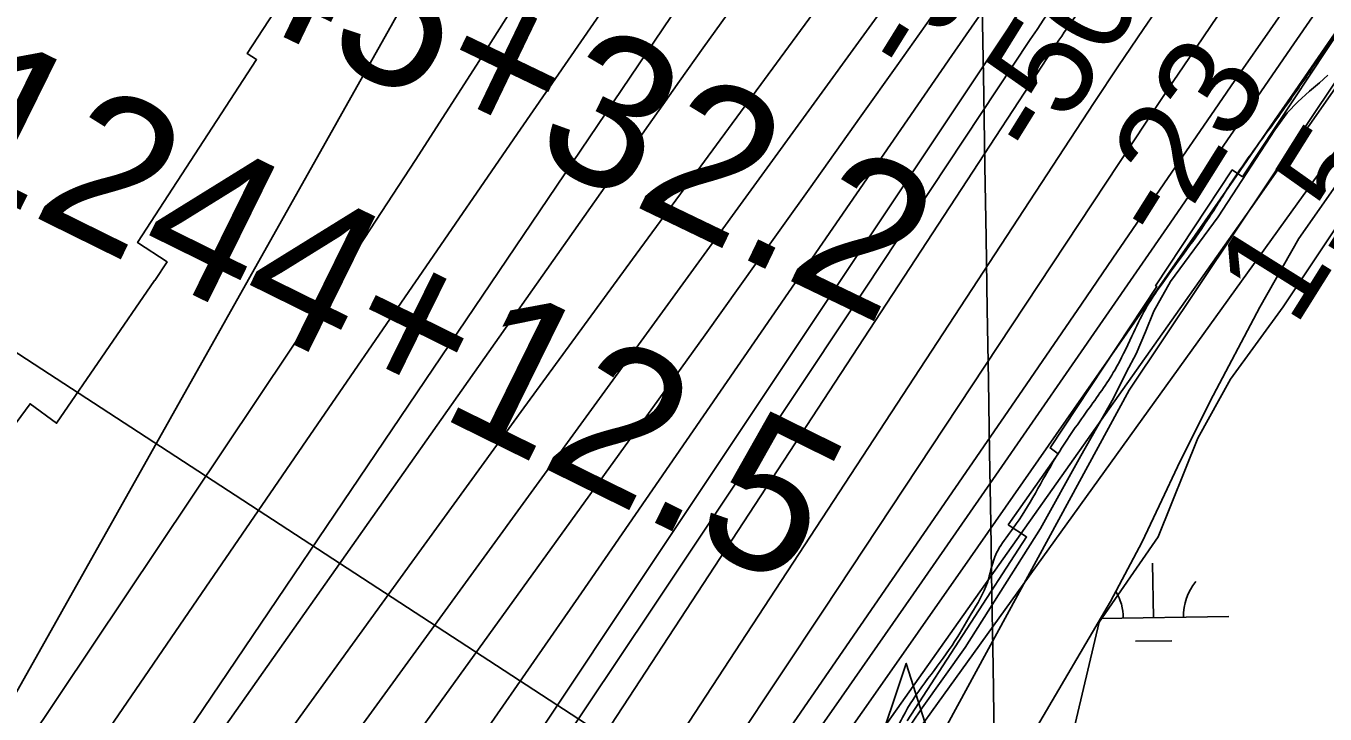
# Model space of a CAD drawing. Extents: x 3855477 to 3893699, y 299188 to 325115.
# Drawn here: x 3874893 to 3875754, y 312890 to 313346 of the extents above; entities that cross this region are included whole.
import ezdxf

# ---------------------------------------------------------------- set-up
doc = ezdxf.new("R2010")
doc.units = 0
for name, color, linetype in [('V-CHAN-NAID', 7, 'Continuous'), ('V-GRID-MAJR', 7, 'Continuous'), ('V-RIVR-EDGE', 7, 'Continuous'), ('V-RIVR-RANG', 7, 'Continuous'), ('V-ROAD-CNTR', 7, 'Continuous'), ('V-RRAP-FSHR', 7, 'Continuous'), ('V-RRAP-RVMT', 7, 'Continuous'), ('V-SITE-VEGE', 7, 'Continuous'), ('V-SURV-IDEN', 7, 'Continuous'), ('V-TOPO-DPTH', 7, 'Continuous'), ('V-TOPO-MAJR', 7, 'Continuous'), ('V-TOPO-MINR', 7, 'Continuous'), ('V-TOPO-WATR', 7, 'Continuous'), ('V-WETL-SWMP', 7, 'Continuous')]:
    doc.layers.add(name, color=color, linetype=linetype)

msp = doc.modelspace()

# ---------------------------------------------------------------- linework, layer by layer
at = {"layer": 'V-CHAN-NAID'}
msp.add_lwpolyline([(3875465.03, 312859.88), (3875455.44, 312859.95), (3875476.57, 312923.43), (3875496.79, 312859.66), (3875487.21, 312859.72), (3875485.63, 312860.3), (3875483.53, 312860.92), (3875481.49, 312861.37), (3875479.46, 312861.68), (3875478.29, 312861.79), (3875476.76, 312861.88), (3875475.03, 312861.87), (3875473.66, 312861.8), (3875471.76, 312861.6), (3875470.39, 312861.38), (3875468.61, 312861), (3875467.08, 312860.58), (3875466.05, 312860.25)], close=True, dxfattribs=at)
at = {"layer": 'V-GRID-MAJR'}
msp.add_spline([(3875665.17, 304876.37), (3875615.86, 307902.9), (3875517.13, 313962.91), (3875418.41, 320022.92), (3875368.98, 323056.4)], degree=3, dxfattribs=at)
at = {"layer": 'V-RIVR-EDGE'}
msp.add_spline([(3874811.52, 311736.62), (3874801.78, 311726.44), (3874795.95, 311723.06), (3874786.69, 311709.48), (3874774.99, 311692.03), (3874765.73, 311680.4), (3874760.38, 311675.55), (3874756.48, 311671.68), (3874755.02, 311669.74), (3874754.02, 311657.11), (3874750.61, 311652.75), (3874730.64, 311629.98), (3874688.27, 311581.52), (3874662.96, 311557.3), (3874630.84, 311531.64), (3874590.94, 311499.69), (3874578.3, 311494.38), (3874568.09, 311489.06), (3874546.19, 311471.15), (3874517.48, 311447.42), (3874507.27, 311440.16), (3874506.76, 311430.94), (3874499.95, 311425.61), (3874485.83, 311413.99), (3874473.67, 311403.34), (3874469.29, 311399.95), (3874462.01, 311400.94), (3874453.26, 311398.53), (3874436.23, 311384.97), (3874419.17, 311359.76), (3874404.56, 311343.77), (3874391.43, 311336.04), (3874381.7, 311328.78), (3874372.94, 311323.94), (3874334.04, 311300.24), (3874318.95, 311288.14), (3874296.09, 311272.17), (3874286.86, 311271.71), (3874281.03, 311271.72), (3874277.64, 311274.64), (3874275.71, 311279.99), (3874276.22, 311290.19), (3874287.43, 311308.13), (3874304.48, 311328), (3874318.12, 311344.96), (3874324.96, 311360.48), (3874331.3, 311374.06), (3874340.07, 311383.27), (3874347.86, 311391.02), (3874359.54, 311400.7), (3874370.73, 311411.36), (3874382.92, 311429.3), (3874399.98, 311454.51), (3874410.22, 311472.45), (3874417.04, 311481.18), (3874424.36, 311496.7), (3874431.68, 311511.25), (3874441.42, 311522.4), (3874448.72, 311528.69), (3874460.88, 311534.49), (3874474.5, 311541.74), (3874490.56, 311557.73), (3874515.4, 311585.35), (3874537.81, 311615.88), (3874571.89, 311649.79), (3874587.47, 311665.3), (3874591.37, 311673.06), (3874598.2, 311685.67), (3874609.41, 311703.12), (3874632.29, 311725.4), (3874661.5, 311753.01), (3874702.39, 311789.82), (3874747.17, 311834.87), (3874776.88, 311867.34), (3874827.04, 311925), (3874850.9, 311952.14), (3874867.96, 311974.44), (3874897.2, 312017.1), (3874905.96, 312025.82), (3874920.08, 312038.41), (3874931.77, 312053.44), (3874961, 312089.3), (3874980.49, 312116.45), (3874999.99, 312147), (3875008.29, 312165.43), (3875018.53, 312183.37), (3875057.53, 312243.01), (3875088.75, 312298.29), (3875101.43, 312319.15), (3875109.73, 312338.06), (3875120.95, 312356.49), (3875140.44, 312385.1), (3875173.57, 312427.26), (3875193.05, 312450.04), (3875206.2, 312463.61), (3875226.63, 312478.61), (3875238.79, 312488.29), (3875251.94, 312502.83), (3875272.41, 312533.37), (3875289.46, 312552.76), (3875297.77, 312573.13), (3875308, 312589.13), (3875324.13, 312628.43), (3875341.7, 312663.84), (3875369.97, 312705.53), (3875403.13, 312760.33), (3875426.06, 312802.52), (3875441.19, 312835.5), (3875451.43, 312852.48), (3875461.66, 312865.08), (3875475.81, 312890.78), (3875507, 312935.38), (3875519.68, 312956.23), (3875530.41, 312977.09), (3875535.31, 312994.07), (3875538.24, 312999.89), (3875547.5, 313012.98), (3875562.12, 313036.26), (3875575.78, 313060.02), (3875596.74, 313091.05), (3875614.77, 313117.71), (3875626, 313140.03), (3875635.27, 313158.46), (3875644.05, 313172.03), (3875676.21, 313217.12), (3875692.3, 313242.33), (3875722.03, 313284.02), (3875742.49, 313313.11), (3875761.01, 313340.26), (3875780.99, 313367.89), (3875803.4, 313394.54), (3875828.26, 313434.31), (3875845.82, 313463.4), (3875871.16, 313499.76), (3875905.27, 313545.32), (3875928.17, 313577.81), (3875942.31, 313597.68), (3875962.27, 313620.46), (3875979.32, 313640.33), (3875992.46, 313651.95), (3876001.73, 313668.44), (3876009.53, 313680.07), (3876025.59, 313694.6), (3876045.06, 313710.58), (3876065.98, 313728.5), (3876083.98, 313742.54), (3876099.07, 313755.13), (3876123.42, 313784.2), (3876142.91, 313806.98), (3876155.09, 313822.98), (3876187.23, 313861.75), (3876226.68, 313907.78), (3876241.29, 313924.26), (3876248.11, 313930.56), (3876248.61, 313937.84), (3876248.64, 313949.49), (3876252.55, 313958.71), (3876258.39, 313964.04), (3876275.43, 313980.99), (3876296.86, 314007.17), (3876306.12, 314020.74), (3876310.02, 314027.04), (3876325.62, 314048.37), (3876348.02, 314075.03), (3876371.88, 314101.19), (3876401.1, 314135.11), (3876445.42, 314185.03), (3876469.78, 314216.53), (3876498.04, 314253.86), (3876542.37, 314311.05), (3876570.15, 314350.8), (3876588.67, 314375.04), (3876601.82, 314391.52), (3876616.46, 314421.59)], degree=3, dxfattribs=at)
at = {"layer": 'V-RIVR-RANG'}
msp.add_line((3875669.37, 312619.91), (3874747.52, 313220.08), dxfattribs=at)
at = {"layer": 'V-ROAD-CNTR'}
msp.add_spline([(3875698.48, 311333.8), (3875786.81, 311429.5), (3875871.55, 311536.71), (3875952.81, 311655.51), (3876006.8, 311751.84), (3876066.06, 311863.49), (3876108.74, 311965.15), (3876160.71, 312103.85), (3876201.46, 312245.33), (3876264.5, 312464.62), (3876320.18, 312659.53), (3876371.04, 312833.99), (3876416.61, 312958.88), (3876466.98, 313084.1), (3876527.74, 313198.22), (3876617.55, 313338.82), (3876693.24, 313441.92), (3876784.27, 313548.87), (3876882.66, 313649.43), (3876988.72, 313740.32), (3877141.47, 313850.06), (3877313.83, 313968.43)], degree=3, dxfattribs=at)
at = {"layer": 'V-RRAP-FSHR'}
msp.add_lwpolyline([(3871160.36, 310198.85), (3872092.5, 310231.31), (3872703.68, 310306.49), (3873146.67, 310475.73), (3873720.65, 310781.07), (3874126.75, 311113.14), (3874653.73, 311681.26), (3875054, 312163.98), (3875195.62, 312370.2), (3875335.24, 312573.22), (3875624.3, 313104.41), (3875810.72, 313383.2), (3876574.37, 314316.24), (3876903.08, 314785.64), (3877140.93, 315153.85), (3877550.36, 315647.05), (3877883.87, 315859.32), (3878150.68, 316128.55), (3878406.81, 316465.09), (3878702.97, 316767.97), (3879162.98, 317098.83), (3879505.75, 317328.5)], dxfattribs=at)
at = {"layer": 'V-RRAP-RVMT'}
for points in [[(3875522.47, 313878.69), (3875431.16, 313938.08), (3875345.67, 313806.63), (3875347.1, 313805.71), (3875267.86, 313683.89), (3875275.35, 313679.05), (3875198.7, 313561.26), (3875217.5, 313549.03), (3875148.88, 313443.64), (3875125.57, 313458.72), (3875040.08, 313327.26), (3875046.21, 313323.29), (3874967.4, 313202.15), (3874986.95, 313189.34), (3874978.87, 313176.93)], [(3875544.08, 313015.23), (3875577.35, 313062.2), (3875571.86, 313066.09), (3875642.66, 313172.96), (3875641.8, 313173.52), (3875692.58, 313250.19), (3875699.3, 313245.71), (3875777.78, 313364.1), (3875772.16, 313367.85), (3875833.15, 313459.91), (3875836.42, 313457.78), (3875882.97, 313528.01)], [(3874978.87, 313176.93), (3874978.69, 313177.05), (3874913.77, 313082.45), (3874896.23, 313095.34), (3874820.17, 312992.17)], [(3875477.11, 312885.36), (3875556.33, 313007.24), (3875544.08, 313015.23)]]:
    msp.add_lwpolyline(points, dxfattribs=at)
at = {"layer": 'V-SITE-VEGE'}
for points in [[(3876618.23, 313803.92), (3876257.1, 313581.91), (3876126.56, 313468.73), (3876052.6, 313416.49), (3875996.03, 313381.66), (3875952.52, 313359.9), (3875935.12, 313325.07), (3875926.42, 313294.6), (3875909.01, 313259.77), (3875900.31, 313229.3), (3875878.56, 313238.01), (3875882.91, 313268.48), (3875904.66, 313316.36), (3875917.71, 313346.84), (3875900.31, 313364.25), (3875856.8, 313351.19), (3875821.99, 313320.72), (3875804.59, 313294.6), (3875787.18, 313259.77), (3875761.08, 313211.89), (3875726.27, 313159.64), (3875691.46, 313111.76)], [(3875459.81, 312853.37), (3875487.25, 312894.04), (3875515.67, 312934.08), (3875565.46, 313012.71), (3875592.36, 313060.88), (3875613.83, 313099.07), (3875622.48, 313116.46), (3875628.85, 313128.49), (3875635.13, 313143.06), (3875640.71, 313156.75), (3875651.64, 313176.3), (3875683.33, 313219.24), (3875720.81, 313276.75), (3875728.93, 313288.07), (3875736.04, 313295.28), (3875743.84, 313302.29), (3875750.35, 313307.94), (3875755.79, 313312.9)], [(3875691.46, 313111.76), (3875669.7, 313072.58), (3875643.6, 313007.29), (3875604.44, 312950.7), (3875582.69, 312859.27)]]:
    msp.add_lwpolyline(points, dxfattribs=at)
at = {"layer": 'V-TOPO-DPTH'}
for points in [[(3876511.13, 314515.41), (3876435, 314413.54), (3876359, 314311.58), (3876249.78, 314164.79), (3876228.57, 314136.09), (3876207.47, 314107.3), (3876186.56, 314078.38), (3876165.77, 314049.36), (3876077.86, 313925.87), (3876013.53, 313834.82), (3875949.61, 313743.49), (3875886.33, 313651.71), (3875823.46, 313559.64), (3875660.02, 313318.49), (3875653.84, 313309.34), (3875647.68, 313300.17), (3875641.55, 313290.99), (3875635.44, 313281.78), (3875422.19, 312959.44), (3875363.49, 312871.03)], [(3876511.13, 314515.41), (3876435, 314413.54), (3876359, 314311.58), (3876249.78, 314164.79), (3876228.57, 314136.09), (3876207.47, 314107.3), (3876186.56, 314078.38), (3876165.77, 314049.36), (3876077.86, 313925.87), (3876013.53, 313834.82), (3875949.61, 313743.49), (3875886.33, 313651.71), (3875823.46, 313559.64), (3875660.02, 313318.49), (3875653.84, 313309.34), (3875647.68, 313300.17), (3875641.55, 313290.99), (3875635.44, 313281.78), (3875422.19, 312959.44), (3875363.49, 312871.03)], [(3875242.01, 312542.54), (3875739.6, 313233.32), (3875741.97, 313236.61), (3875744.35, 313239.9), (3875746.72, 313243.18), (3875749.1, 313246.46), (3875776.89, 313284.76), (3875793.2, 313307.17), (3875809.56, 313329.54), (3875825.99, 313351.86), (3875842.47, 313374.13), (3876311.8, 314006.36), (3876319.85, 314017.1), (3876327.95, 314027.81), (3876336.14, 314038.44), (3876344.39, 314049.04), (3876397.25, 314116.36), (3876412.66, 314135.49), (3876428.39, 314154.36), (3876444.6, 314172.82), (3876444.79, 314173.02)], [(3876217.01, 314058.7), (3875861.91, 313550.69), (3875830.78, 313506.09), (3875799.7, 313461.46), (3875768.67, 313416.8), (3875737.68, 313372.1), (3875717.58, 313343.07), (3875696.69, 313312.85), (3875675.84, 313282.61), (3875655.04, 313252.33), (3875634.28, 313222.03), (3875613.52, 313191.71), (3875592.75, 313161.42), (3875571.94, 313131.14), (3875551.12, 313100.87), (3875098.91, 312444.22)], [(3875098.91, 312444.22), (3875551.12, 313100.87), (3875571.94, 313131.14), (3875592.75, 313161.42), (3875613.52, 313191.71), (3875634.28, 313222.03), (3875655.04, 313252.33), (3875675.84, 313282.61), (3875696.69, 313312.85), (3875717.58, 313343.07), (3875737.68, 313372.1), (3875768.67, 313416.8), (3875799.7, 313461.46), (3875830.78, 313506.09), (3875861.91, 313550.69), (3876217.01, 314058.7)], [(3875381.02, 312796.86), (3875450.05, 312894.99), (3875518.86, 312993.29), (3875679.63, 313223.83), (3875693.32, 313243.5), (3875707, 313263.19), (3875720.64, 313282.89), (3875734.27, 313302.61), (3876206.48, 313987.05)], [(3876206.48, 313987.05), (3875734.27, 313302.61), (3875720.64, 313282.89), (3875707, 313263.19), (3875693.32, 313243.5), (3875679.63, 313223.83), (3875518.86, 312993.29), (3875450.05, 312894.99), (3875381.02, 312796.86)], [(3875279.12, 312802.88), (3875585.19, 313270.63), (3875601.18, 313294.91), (3875617.28, 313319.12), (3875633.53, 313343.23), (3875649.87, 313367.27), (3875973.11, 313839.47), (3876006.43, 313887.87)], [(3875279.12, 312802.88), (3875585.19, 313270.63), (3875601.18, 313294.91), (3875617.28, 313319.12), (3875633.53, 313343.23), (3875649.87, 313367.27), (3875973.11, 313839.47), (3876006.43, 313887.87)]]:
    msp.add_lwpolyline(points, dxfattribs=at)
at = {"layer": 'V-TOPO-MAJR'}
for points in [[(3874882.34, 312560.93), (3874898.52, 312583.02), (3874914.64, 312605.15), (3874925.41, 312620.01), (3874946.87, 312649.6), (3874968.35, 312679.19), (3874989.83, 312708.78), (3875011.31, 312738.35), (3875486.64, 313392.39), (3875488.69, 313395.21), (3875490.75, 313398.02), (3875492.82, 313400.83), (3875494.89, 313403.64), (3875515.93, 313432.07), (3875528.5, 313449.11), (3875541.04, 313466.17), (3875553.54, 313483.26), (3875566.01, 313500.37), (3876031.83, 314141.18), (3876051.39, 314168.24), (3876070.85, 314195.38), (3876090.15, 314222.62), (3876109.36, 314249.93), (3876500.86, 314810.09)], [(3874881.66, 312297.52), (3874985.88, 312436.63), (3874998.34, 312453.58), (3875010.57, 312470.69), (3875022.47, 312488.02), (3875034.16, 312505.51), (3875577.77, 313336.04), (3875578.37, 313336.95), (3875579.57, 313338.78), (3875581.29, 313341.38), (3875582.16, 313342.63), (3875583.75, 313344.86), (3876139.92, 314114.75), (3876148.77, 314127), (3876157.63, 314139.26), (3876166.48, 314151.51), (3876175.34, 314163.76), (3876227.75, 314236.27), (3876262.91, 314284.71), (3876298.19, 314333.06), (3876333.65, 314381.27), (3876369.24, 314429.39), (3876538.19, 314656.9)], [(3874761.77, 312672.82), (3875068.95, 313131.46), (3875110.35, 313193.88), (3875151.37, 313256.55), (3875191.82, 313319.59), (3875231.89, 313382.88), (3875301.75, 313494.35), (3875306.65, 313502.05), (3875311.63, 313509.7), (3875316.72, 313517.29), (3875321.89, 313524.82), (3875428.8, 313678.36), (3875468.86, 313732.82), (3875510.73, 313785.77), (3875555.31, 313836.47), (3875601.68, 313885.67)]]:
    msp.add_lwpolyline(points, dxfattribs=at)
at = {"layer": 'V-TOPO-MINR'}
for points in [[(3874813.05, 312681.96), (3874943.31, 312872.58), (3875012.61, 312973.85), (3875082.01, 313075.05), (3875151.54, 313176.16), (3875221.17, 313277.21), (3875326.28, 313429.51), (3875343.67, 313454.17), (3875361.39, 313478.59), (3875379.59, 313502.65), (3875398.13, 313526.47), (3875534.62, 313698.23), (3875608.29, 313791.65), (3875681.49, 313885.45), (3875753.98, 313979.79), (3875826.01, 314074.49), (3875943.04, 314229.58), (3875955.88, 314247.22), (3876282.04, 314843.01)], [(3875375.79, 312759.46), (3875684.9, 313196.58), (3875704.62, 313224.48), (3875724.33, 313252.38), (3875744.03, 313280.29), (3875763.72, 313308.21), (3875900, 313501.46), (3875965.17, 313593.31), (3876030.68, 313684.9), (3876096.72, 313776.11), (3876163.11, 313867.08), (3876258.27, 313996.67), (3876277.5, 314022.53), (3876296.93, 314048.23), (3876316.68, 314073.69), (3876336.63, 314099), (3876435.32, 314222.62), (3877025.94, 314807.98)], [(3876492.08, 314718.88), (3876115.98, 314179.71), (3876112.44, 314174.65), (3876108.89, 314169.6), (3876105.32, 314164.56), (3876101.74, 314159.53), (3876053.88, 314092.45), (3876026.36, 314053.89), (3875998.83, 314015.34), (3875971.28, 313976.8), (3875943.72, 313938.26), (3875567.43, 313412.29), (3875552.13, 313390.79), (3875536.91, 313369.23), (3875521.8, 313347.59), (3875506.77, 313325.89), (3875324.29, 313061.03), (3875261.43, 312970.08), (3875198.4, 312879.25)], [(3875002.37, 312531.29), (3875536.07, 313331.62), (3875545.11, 313345.06), (3875554.21, 313358.44), (3875563.43, 313371.75), (3875572.72, 313385.01), (3875733.84, 313613.11), (3875798.55, 313704.52), (3875863.39, 313795.83), (3875928.43, 313887.01), (3875993.6, 313978.09), (3876106.49, 314135.52), (3876115.29, 314147.82), (3876124.08, 314160.14), (3876132.85, 314172.48), (3876141.6, 314184.82), (3876338.09, 314462.56), (3876404.67, 314556.06)], [(3875363.49, 312871.03), (3875422.19, 312959.44), (3875635.44, 313281.78), (3875641.55, 313290.99), (3875647.68, 313300.17), (3875653.84, 313309.34), (3875660.02, 313318.49), (3875823.46, 313559.64), (3875886.33, 313651.71), (3875949.61, 313743.49), (3876013.53, 313834.82), (3876077.86, 313925.87), (3876165.77, 314049.36), (3876186.56, 314078.38), (3876207.47, 314107.3), (3876228.57, 314136.09), (3876249.78, 314164.79), (3876359, 314311.58), (3876435, 314413.54), (3876511.13, 314515.41)], [(3874836.28, 312613.64), (3875326.32, 313308.99), (3875342.05, 313331.14), (3875357.89, 313353.21), (3875373.89, 313375.15), (3875390, 313397.02), (3875406.35, 313418.71), (3875422.91, 313440.24), (3875439.77, 313461.53), (3875456.84, 313482.66), (3875739.53, 313827.52), (3875791.08, 313891.26), (3875842.06, 313955.46), (3875892.17, 314020.33), (3875941.71, 314085.65), (3876022.7, 314193.93), (3876031.26, 314205.49), (3876039.73, 314217.11), (3876048.08, 314228.81), (3876056.35, 314240.57), (3876141.94, 314363.61), (3876192.96, 314436.93), (3876244, 314510.23)], [(3874883.93, 312621.64), (3875001.44, 312785.77), (3875075.09, 312888.27), (3875148.99, 312990.59), (3875223.25, 313092.64), (3875297.75, 313194.52), (3875435.84, 313382.64), (3875448.4, 313399.61), (3875461.05, 313416.51), (3875473.83, 313433.32), (3875486.7, 313450.05), (3875584.36, 313576.03), (3875645.84, 313655.92), (3875706.95, 313736.09), (3875767.49, 313816.69), (3875827.66, 313897.57), (3876027.14, 314167.65), (3876041.25, 314186.92), (3876055.25, 314206.27), (3876069.1, 314225.73), (3876082.84, 314245.26), (3876268.79, 314511.98)], [(3874921.53, 312556.53), (3875308.68, 313092.97), (3875343.33, 313141.11), (3875377.9, 313189.3), (3875412.36, 313237.58), (3875446.73, 313285.92), (3875470.27, 313319.1), (3875492.87, 313350.85), (3875515.52, 313382.57), (3875538.26, 313414.21), (3875561.06, 313445.82), (3875877.84, 313883.61), (3875913.59, 313933.07), (3875949.31, 313982.55), (3875984.98, 314032.06), (3876020.62, 314081.6), (3876038.11, 314105.94), (3876064.88, 314143.39), (3876091.54, 314180.92), (3876118.02, 314218.58), (3876144.38, 314256.33), (3876316.11, 314503.53)], [(3875243.28, 312862.73), (3875308.5, 312959.97), (3875373.48, 313057.36), (3875438.3, 313154.87), (3875558.71, 313336.48), (3875563.24, 313343.24), (3875567.8, 313349.97), (3875572.42, 313356.67), (3875577.08, 313363.34), (3875646.09, 313461.16), (3875685.37, 313516.67), (3875724.75, 313572.1), (3875764.29, 313627.41), (3875803.94, 313682.65), (3876111.52, 314109.83), (3876125.96, 314129.9), (3876140.4, 314149.98), (3876154.82, 314170.07), (3876169.24, 314190.17), (3876260.7, 314317.77), (3876321.03, 314401.53), (3876381.61, 314485.11)], [(3875098.91, 312444.22), (3875551.12, 313100.87), (3875571.94, 313131.14), (3875592.75, 313161.42), (3875613.52, 313191.71), (3875634.28, 313222.03), (3875655.04, 313252.33), (3875675.84, 313282.61), (3875696.69, 313312.85), (3875717.58, 313343.07), (3875737.68, 313372.1), (3875768.67, 313416.8), (3875799.7, 313461.46), (3875830.78, 313506.09), (3875861.91, 313550.69), (3876217.01, 314058.7)], [(3875381.02, 312796.86), (3875450.05, 312894.99), (3875518.86, 312993.29), (3875679.63, 313223.83), (3875693.32, 313243.5), (3875707, 313263.19), (3875720.64, 313282.89), (3875734.27, 313302.61), (3876206.48, 313987.05)], [(3875375.73, 312818.34), (3875428.62, 312893.91), (3875481.4, 312969.55), (3875534.02, 313045.31), (3875586.54, 313121.14), (3875651.33, 313214.91), (3875671.37, 313243.91), (3875691.4, 313272.91), (3875711.44, 313301.91), (3875731.48, 313330.9), (3875899.27, 313573.68), (3875957.63, 313658.01), (3876016.08, 313742.28), (3876074.64, 313826.48), (3876133.27, 313910.62)], [(3875279.12, 312802.88), (3875585.19, 313270.63), (3875601.18, 313294.91), (3875617.28, 313319.12), (3875633.53, 313343.23), (3875649.87, 313367.27), (3875973.11, 313839.47), (3876006.43, 313887.87)], [(3874978.44, 312845.26), (3875380.69, 313440.63), (3875386.95, 313449.73), (3875393.32, 313458.74), (3875399.86, 313467.64), (3875406.5, 313476.47), (3875460.5, 313546.84), (3875494.59, 313590.49), (3875529.18, 313633.74), (3875564.51, 313676.37), (3875600.34, 313718.61), (3875695.97, 313829.38), (3875740.15, 313880.81)], [(3874880.34, 312892.3), (3875245.2, 313540.91), (3875247.33, 313544.7), (3875249.45, 313548.49), (3875251.57, 313552.28), (3875253.69, 313556.08), (3875270.97, 313587.17), (3875274.32, 313593.56), (3875277.47, 313600.05)]]:
    msp.add_lwpolyline(points, dxfattribs=at)
at = {"layer": 'V-TOPO-WATR'}
msp.add_lwpolyline([(3875242.01, 312542.54), (3875739.6, 313233.32), (3875741.97, 313236.61), (3875744.35, 313239.9), (3875746.72, 313243.18), (3875749.1, 313246.46), (3875776.89, 313284.76), (3875793.2, 313307.17), (3875809.56, 313329.54), (3875825.99, 313351.86), (3875842.47, 313374.13), (3876311.8, 314006.36), (3876319.85, 314017.1), (3876327.95, 314027.81), (3876336.14, 314038.44), (3876344.39, 314049.04), (3876397.25, 314116.36), (3876412.66, 314135.49), (3876428.39, 314154.36), (3876444.6, 314172.82), (3876444.79, 314173.02)], dxfattribs=at)
at = {"layer": 'V-WETL-SWMP'}
for p, q in [((3875640.33, 312953.73), (3875639.75, 312989.72)), ((3875605.31, 312953.16), (3875690.32, 312954.54)), ((3875628.58, 312938.1), (3875652.58, 312938.49))]:
    msp.add_line(p, q, dxfattribs=at)
msp.add_lwpolyline([(3875561.45, 312878.28), (3875611.9, 312964.39), (3875632.88, 313003.92), (3875645.83, 313031.64), (3875656.39, 313053.58), (3875678.01, 313097.06), (3875710.76, 313159.32), (3875736.64, 313204.87), (3875776.51, 313261.5)], dxfattribs=at)
for centre, start, end in [((3875695.56, 312955.1), 140.16154, 181.7052), ((3875585.09, 312953.3), 0.16154, 30.42076)]:
    msp.add_arc(centre, 35.25, start, end, dxfattribs=at)

# ---------------------------------------------------------------- texts
at = {"layer": 'V-RIVR-RANG'}
for s, rotation, p in [('-98', 58.19594, (3875483.56, 313309.66)), ('-50', 58.19594, (3875567.17, 313254.73)), ('-23', 57.90833, (3875649.76, 313198.99)), ('1.5', 57.90833, (3875734.2, 313145.4))]:
    msp.add_text(s, height=67, rotation=rotation, dxfattribs=at).set_placement(p)
at = {"layer": 'V-SURV-IDEN'}
for s, rotation, p in [('1245+32.2', 334.31719, (3874888.24, 313422.75)), ('1244+12.5', 333.76432, (3874828.88, 313253.76))]:
    msp.add_text(s, height=100, rotation=rotation, dxfattribs=at).set_placement(p)

doc.saveas('drawing.dxf')
